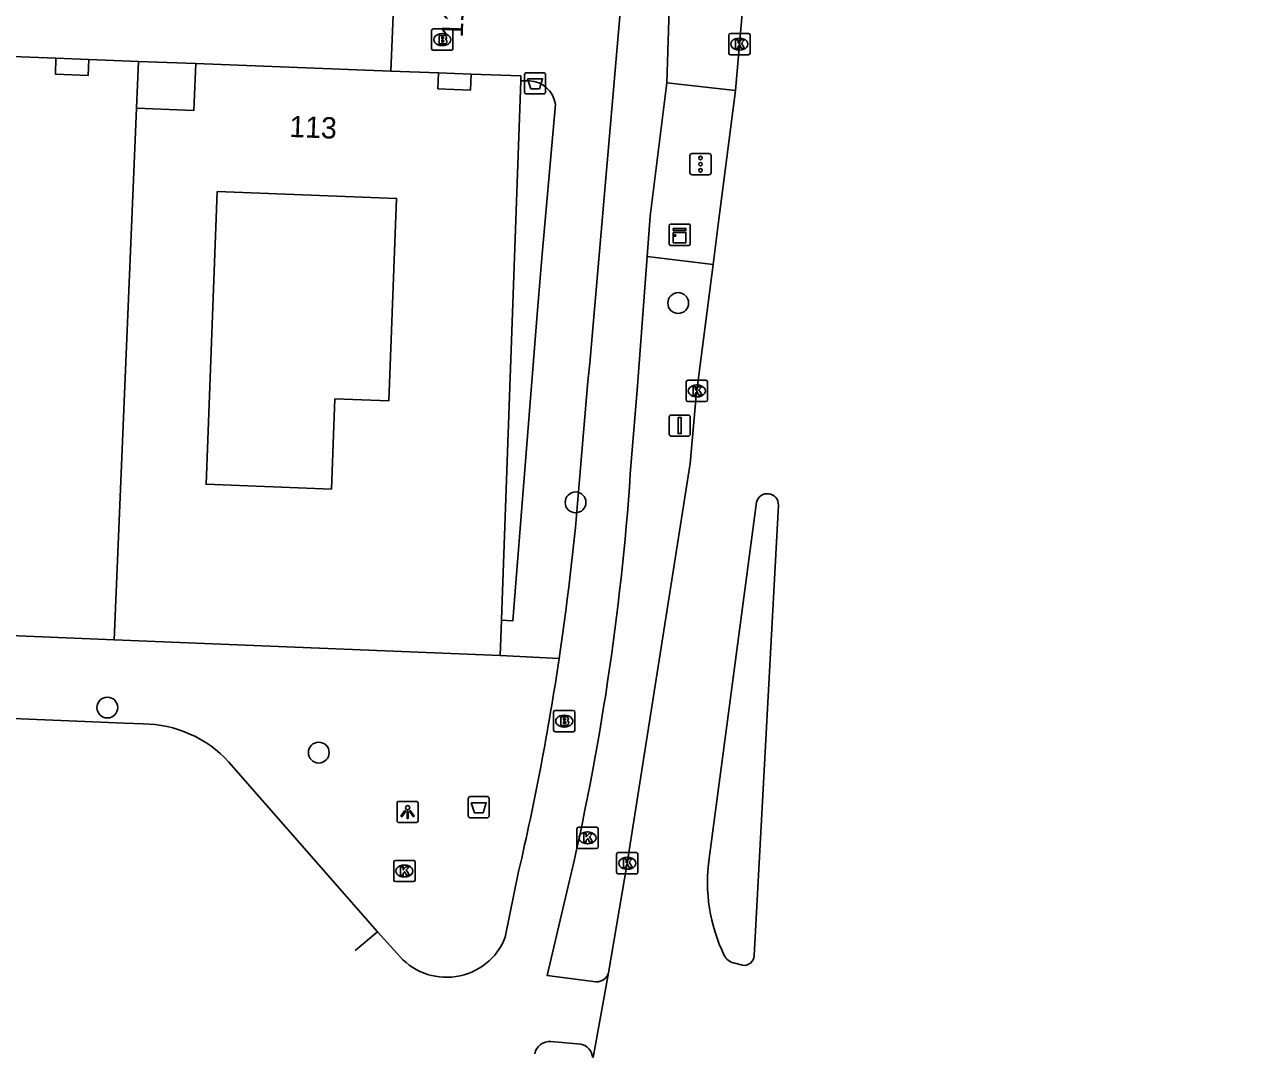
# Model space of a CAD drawing. Extents: x 160787 to 161428, y 386828 to 387483.
# Drawn here: x 161349.8 to 161407.5, y 386828.3 to 386876.9 of the extents above; entities that cross this region are included whole.
import ezdxf

# ---------------------------------------------------------------- set-up
doc = ezdxf.new("R2010")
doc.units = 0
for name, color, linetype in [('IMGEO_Afvalbak', 7, 'Continuous'), ('IMGEO_Boom', 7, 'Continuous'), ('IMGEO_Brandkraan', 7, 'Continuous'), ('IMGEO_Fietspad_gesloten', 7, 'Continuous'), ('IMGEO_Fietspad_open', 7, 'Continuous'), ('IMGEO_Kast', 7, 'Continuous'), ('IMGEO_Kolk', 7, 'Continuous'), ('IMGEO_Lichtpunt', 7, 'Continuous'), ('IMGEO_Pand', 7, 'Continuous'), ('IMGEO_Pand_nummerreeks', 7, 'Continuous'), ('IMGEO_Rijbaan_lokaal_gesloten', 7, 'Continuous'), ('IMGEO_Rijbaan_lokaal_open', 7, 'Continuous'), ('IMGEO_Verkeersbordpaal', 7, 'Continuous'), ('IMGEO_Verkeersregelinstallatiepaal', 7, 'Continuous'), ('IMGEO_Voetpad_open', 7, 'Continuous')]:
    doc.layers.add(name, color=color, linetype=linetype)

msp = doc.modelspace()

# ---------------------------------------------------------------- linework, layer by layer
at = {"layer": 'IMGEO_Afvalbak'}
for p, q in [((161373.331, 386873.707), (161373.331, 386874.507)), ((161373.331, 386874.507), (161373.331, 386873.707)), ((161373.431, 386874.607), (161374.221, 386874.607)), ((161374.221, 386874.607), (161373.431, 386874.607)), ((161374.321, 386874.507), (161374.321, 386873.707)), ((161374.321, 386873.707), (161374.321, 386874.507)), ((161374.221, 386873.607), (161373.431, 386873.607)), ((161373.431, 386873.607), (161374.221, 386873.607)), ((161370.678, 386839.667), (161370.678, 386840.467)), ((161370.678, 386840.467), (161370.678, 386839.667)), ((161370.778, 386840.567), (161371.568, 386840.567)), ((161371.568, 386840.567), (161370.778, 386840.567)), ((161371.668, 386840.467), (161371.668, 386839.667)), ((161371.668, 386839.667), (161371.668, 386840.467)), ((161371.568, 386839.567), (161370.778, 386839.567)), ((161370.778, 386839.567), (161371.568, 386839.567))]:
    msp.add_line(p, q, dxfattribs=at)
for points in [[(161373.474, 386874.321), (161374.178, 386874.321), (161374.029, 386873.851), (161373.623, 386873.851), (161373.474, 386874.321)], [(161370.821, 386840.281), (161371.525, 386840.281), (161371.376, 386839.811), (161370.97, 386839.811), (161370.821, 386840.281)]]:
    msp.add_lwpolyline(points, dxfattribs=at)
for centre, start, end in [((161373.431, 386874.507), 90, 180), ((161373.431, 386874.507), 90, 180), ((161374.221, 386874.507), 0, 90), ((161374.221, 386874.507), 360, 90), ((161373.431, 386873.707), 180, 270), ((161373.431, 386873.707), 180, 270), ((161374.221, 386873.707), 270, 0), ((161374.221, 386873.707), 270, 0), ((161370.778, 386840.467), 90, 180), ((161370.778, 386840.467), 90, 180), ((161371.568, 386840.467), 0, 90), ((161371.568, 386840.467), 360, 90), ((161370.778, 386839.667), 180, 270), ((161370.778, 386839.667), 180, 270), ((161371.568, 386839.667), 270, 0), ((161371.568, 386839.667), 270, 0)]:
    msp.add_arc(centre, 0.1, start, end, dxfattribs=at)
at = {"layer": 'IMGEO_Boom'}
for centre in [(161380.561, 386863.776), (161375.731, 386854.403), (161353.7, 386844.755), (161363.648, 386842.638)]:
    msp.add_circle(centre, 0.489, dxfattribs=at)
at = {"layer": 'IMGEO_Brandkraan'}
for p, q in [((161368.959, 386875.737), (161368.959, 386876.589)), ((161369.034, 386876.663), (161369.886, 386876.663)), ((161369.447, 386876.443), (161369.472, 386876.443)), ((161369.96, 386876.589), (161369.96, 386875.737)), ((161369.886, 386875.663), (161369.034, 386875.663)), ((161369.47, 386875.883), (161369.445, 386875.883)), ((161374.697, 386843.693), (161374.697, 386844.545)), ((161374.772, 386844.619), (161375.624, 386844.619)), ((161375.698, 386844.545), (161375.698, 386843.693)), ((161375.185, 386844.399), (161375.21, 386844.399)), ((161375.624, 386843.619), (161374.772, 386843.619)), ((161375.208, 386843.839), (161375.183, 386843.839))]:
    msp.add_line(p, q, dxfattribs=at)
for points in [[(161368.959, 386875.737), (161368.959, 386876.589)], [(161369.034, 386876.663), (161369.886, 386876.663)], [(161369.307, 386876.363), (161369.307, 386875.963), (161369.52, 386875.963)], [(161369.538, 386876.363), (161369.307, 386876.363)], [(161369.486, 386876.282), (161369.432, 386876.282), (161369.432, 386876.206)], [(161369.432, 386876.206), (161369.485, 386876.206)], [(161369.96, 386876.589), (161369.96, 386875.737)], [(161369.886, 386875.663), (161369.034, 386875.663)], [(161369.494, 386876.13), (161369.432, 386876.13), (161369.432, 386876.049)], [(161369.432, 386876.049), (161369.494, 386876.049)], [(161374.697, 386843.693), (161374.697, 386844.545)], [(161374.772, 386844.619), (161375.624, 386844.619)], [(161375.698, 386844.545), (161375.698, 386843.693)], [(161375.045, 386844.319), (161375.045, 386843.919), (161375.258, 386843.919)], [(161375.276, 386844.319), (161375.045, 386844.319)], [(161375.224, 386844.238), (161375.17, 386844.238), (161375.17, 386844.162)], [(161375.17, 386844.162), (161375.223, 386844.162)], [(161375.232, 386844.086), (161375.17, 386844.086), (161375.17, 386844.005)], [(161375.17, 386844.005), (161375.232, 386844.005)], [(161375.624, 386843.619), (161374.772, 386843.619)]]:
    msp.add_lwpolyline(points, dxfattribs=at)
for centre, radius, start, end in [((161369.036, 386876.587), 0.0765, 91.55205, 178.44795), ((161369.036, 386876.587), 0.0765, 91.55205, 178.44795), ((161369.487, 386876.244), 0.0379, 267.82845, 90.93552), ((161369.542, 386876.218), 0.145, 59.4692, 91.53667), ((161369.567, 386876.265), 0.0922, 285.51372, 58.15012), ((161369.884, 386876.587), 0.0765, 1.55205, 88.44795), ((161369.884, 386876.587), 0.0765, 1.55205, 88.44795), ((161369.036, 386875.739), 0.0765, 181.55205, 268.44795), ((161369.036, 386875.739), 0.0765, 181.55205, 268.44795), ((161369.495, 386876.089), 0.0404, 269.87594, 90.50774), ((161369.526, 386876.214), 0.251, 268.66757, 293.53466), ((161369.572, 386876.073), 0.105, 301.31148, 78.98903), ((161369.884, 386875.739), 0.0765, 271.55205, 358.44795), ((161369.884, 386875.739), 0.0765, 271.55205, 358.44795), ((161374.774, 386844.543), 0.0765, 91.55205, 178.44795), ((161374.774, 386844.543), 0.0765, 91.55205, 178.44795), ((161375.622, 386844.543), 0.0765, 1.55205, 88.44795), ((161375.622, 386844.543), 0.0765, 1.55205, 88.44795), ((161375.225, 386844.2), 0.0379, 267.82845, 90.93552), ((161375.233, 386844.045), 0.0404, 269.87594, 90.50774), ((161375.264, 386844.17), 0.251, 268.66757, 293.53466), ((161375.28, 386844.174), 0.145, 59.4692, 91.53667), ((161375.305, 386844.221), 0.0922, 285.51372, 58.15012), ((161375.31, 386844.029), 0.105, 301.31148, 78.98903), ((161374.774, 386843.695), 0.0765, 181.55205, 268.44795), ((161374.774, 386843.695), 0.0765, 181.55205, 268.44795), ((161375.622, 386843.695), 0.0765, 271.55205, 358.44795), ((161375.622, 386843.695), 0.0765, 271.55205, 358.44795)]:
    msp.add_arc(centre, radius, start, end, dxfattribs=at)
for centre, major_axis, ratio, start_param, end_param in [((161369.446, 386876.163), (-0.387, 0.002), 0.722429, 4.712389, 7.853982), ((161369.471, 386876.163), (-0.39, 0.002), 0.717154, 1.570796, 4.712389), ((161375.184, 386844.119), (-0.387, 0.002), 0.722429, 4.712389, 7.853982), ((161375.209, 386844.119), (-0.39, 0.002), 0.717154, 1.570796, 4.712389)]:
    msp.add_ellipse(centre, major_axis=major_axis, ratio=ratio, start_param=start_param, end_param=end_param, dxfattribs=at)
at = {"layer": 'IMGEO_Fietspad_gesloten'}
for points in [[(161407.533, 387249.962), (161407.461, 387247.985), (161406.867, 387233.118), (161405.924, 387208.411), (161404.815, 387191.258), (161403.255, 387173.245), (161393.155, 387056.153), (161390.436, 387023.76), (161389.845, 387017.132), (161384.142, 386950.642), (161379.486, 386896.649), (161376.409, 386860.953), (161376.305, 386860.089), (161375.969, 386856.03)], [(161380.021, 386874.137), (161380.151, 386878.097), (161380.414, 386880.385), (161381.868, 386896.26), (161386.193, 386945.455)], [(161379.101, 386865.962), (161379.245, 386867.859), (161380.021, 386874.137)], [(161378.308, 386855.734), (161378.639, 386859.88), (161379.101, 386865.962)], [(161373.052, 386837.053), (161372.425, 386833.954)], [(161376.69, 386831.863), (161374.399, 386832.152), (161375.388, 386836.351)], [(161366.419, 386834.205), (161365.356, 386833.33)], [(161367.344, 386833.187), (161366.419, 386834.205)], [(161374.57, 386829.058), (161375.983, 386828.931)]]:
    msp.add_lwpolyline(points, dxfattribs=at)
for centre, radius, start, end in [((161249.945, 386865.718), 126.395, 351.51375, 355.60386), ((161257.68, 386863.995), 120.91, 346.78353, 356.08239), ((161249.44, 386865.758), 126.902, 346.92648, 351.52965), ((161369.663, 386835.04), 2.968, 218.63868, 338.52981), ((161376.73, 386832.428), 0.566, 265.9218, 345.41123), ((161374.529, 386828.321), 0.738, 86.8053, 167.40026), ((161375.832, 386828.239), 0.708, 5.45519, 77.71315)]:
    msp.add_arc(centre, radius, start, end, dxfattribs=at)
at = {"layer": 'IMGEO_Fietspad_open'}
for points in [[(161355.379, 386843.987), (161354.487, 386844.024), (161352.646, 386844.1), (161339.454, 386844.646), (161337.845, 386844.713), (161325.048, 386845.242), (161323.038, 386845.325), (161310.655, 386845.837), (161308.832, 386845.913), (161300.435, 386846.26)], [(161366.419, 386834.205), (161359.42, 386842.195)]]:
    msp.add_lwpolyline(points, dxfattribs=at)
msp.add_arc((161355.349, 386838.467), 5.52, 42.48327, 89.68651, dxfattribs=at)
at = {"layer": 'IMGEO_Kast'}
for p, q in [((161380.131, 386866.561), (161380.131, 386867.402)), ((161380.131, 386867.402), (161380.131, 386866.561)), ((161380.206, 386867.486), (161381.047, 386867.486)), ((161381.047, 386867.486), (161380.206, 386867.486)), ((161381.131, 386867.411), (161381.131, 386866.57)), ((161381.131, 386866.57), (161381.131, 386867.411)), ((161381.056, 386866.486), (161380.215, 386866.486)), ((161380.215, 386866.486), (161381.056, 386866.486))]:
    msp.add_line(p, q, dxfattribs=at)
for points in [[(161380.326, 386867.276), (161380.926, 386867.276), (161380.926, 386867.191), (161380.326, 386867.191), (161380.326, 386867.276)], [(161380.326, 386867.101), (161380.926, 386867.101), (161380.926, 386866.612), (161380.326, 386866.612), (161380.326, 386867.101)]]:
    msp.add_lwpolyline(points, dxfattribs=at)
msp.add_circle((161380.41, 386866.95), 0.0377, dxfattribs=at)
for centre, start, end in [((161380.209, 386867.408), 92.4484, 184.28452), ((161380.209, 386867.408), 92.4484, 184.28452), ((161381.053, 386867.408), 2.4484, 94.28452), ((161381.053, 386867.408), 2.4484, 94.28452), ((161380.209, 386866.564), 182.4484, 274.28452), ((161380.209, 386866.564), 182.4484, 274.28452), ((161381.053, 386866.564), 272.4484, 4.28452), ((161381.053, 386866.564), 272.4484, 4.28452)]:
    msp.add_arc(centre, 0.0779, start, end, dxfattribs=at)
at = {"layer": 'IMGEO_Kolk'}
for p, q in [((161382.939, 386875.524), (161382.939, 386876.376)), ((161383.014, 386876.45), (161383.866, 386876.45)), ((161383.427, 386876.23), (161383.452, 386876.23)), ((161383.94, 386876.376), (161383.94, 386875.524)), ((161383.45, 386875.67), (161383.425, 386875.67)), ((161383.866, 386875.45), (161383.014, 386875.45)), ((161380.937, 386859.218), (161380.937, 386860.07)), ((161381.012, 386860.144), (161381.864, 386860.144)), ((161381.938, 386860.07), (161381.938, 386859.218)), ((161381.425, 386859.924), (161381.45, 386859.924)), ((161381.864, 386859.144), (161381.012, 386859.144)), ((161381.448, 386859.364), (161381.423, 386859.364)), ((161375.793, 386838.204), (161375.793, 386839.056)), ((161375.868, 386839.13), (161376.72, 386839.13)), ((161376.281, 386838.91), (161376.306, 386838.91)), ((161376.794, 386839.056), (161376.794, 386838.204)), ((161376.72, 386838.13), (161375.868, 386838.13)), ((161376.304, 386838.35), (161376.279, 386838.35)), ((161367.251, 386837.571), (161368.103, 386837.571)), ((161377.664, 386837.01), (161377.664, 386837.862)), ((161377.739, 386837.936), (161378.591, 386837.936)), ((161378.152, 386837.716), (161378.177, 386837.716)), ((161378.665, 386837.862), (161378.665, 386837.01)), ((161367.176, 386836.645), (161367.176, 386837.497)), ((161367.664, 386837.351), (161367.689, 386837.351)), ((161368.177, 386837.497), (161368.177, 386836.645)), ((161378.175, 386837.156), (161378.15, 386837.156)), ((161368.103, 386836.571), (161367.251, 386836.571)), ((161367.687, 386836.791), (161367.662, 386836.791)), ((161378.591, 386836.936), (161377.739, 386836.936))]:
    msp.add_line(p, q, dxfattribs=at)
for points in [[(161382.939, 386875.524), (161382.939, 386876.376)], [(161383.014, 386876.45), (161383.866, 386876.45)], [(161383.94, 386876.376), (161383.94, 386875.524)], [(161383.26, 386876.15), (161383.383, 386876.15), (161383.383, 386875.999), (161383.513, 386876.15), (161383.677, 386876.15), (161383.531, 386875.999), (161383.684, 386875.75), (161383.532, 386875.75), (161383.447, 386875.914), (161383.383, 386875.847), (161383.383, 386875.75), (161383.26, 386875.75), (161383.26, 386876.15)], [(161383.866, 386875.45), (161383.014, 386875.45)], [(161380.937, 386859.218), (161380.937, 386860.07)], [(161381.012, 386860.144), (161381.864, 386860.144)], [(161381.938, 386860.07), (161381.938, 386859.218)], [(161381.258, 386859.844), (161381.381, 386859.844), (161381.381, 386859.693), (161381.511, 386859.844), (161381.675, 386859.844), (161381.529, 386859.693), (161381.682, 386859.444), (161381.53, 386859.444), (161381.445, 386859.608), (161381.381, 386859.541), (161381.381, 386859.444), (161381.258, 386859.444), (161381.258, 386859.844)], [(161381.864, 386859.144), (161381.012, 386859.144)], [(161375.793, 386838.204), (161375.793, 386839.056)], [(161375.868, 386839.13), (161376.72, 386839.13)], [(161376.114, 386838.83), (161376.237, 386838.83), (161376.237, 386838.679), (161376.367, 386838.83), (161376.531, 386838.83), (161376.385, 386838.679), (161376.538, 386838.43), (161376.386, 386838.43), (161376.301, 386838.594), (161376.237, 386838.527), (161376.237, 386838.43), (161376.114, 386838.43), (161376.114, 386838.83)], [(161376.794, 386839.056), (161376.794, 386838.204)], [(161376.72, 386838.13), (161375.868, 386838.13)], [(161367.251, 386837.571), (161368.103, 386837.571)], [(161377.664, 386837.01), (161377.664, 386837.862)], [(161377.739, 386837.936), (161378.591, 386837.936)], [(161377.985, 386837.636), (161378.108, 386837.636), (161378.108, 386837.485), (161378.238, 386837.636), (161378.402, 386837.636), (161378.256, 386837.485), (161378.409, 386837.236), (161378.257, 386837.236), (161378.172, 386837.4), (161378.108, 386837.333), (161378.108, 386837.236), (161377.985, 386837.236), (161377.985, 386837.636)], [(161378.665, 386837.862), (161378.665, 386837.01)], [(161367.176, 386836.645), (161367.176, 386837.497)], [(161367.497, 386837.271), (161367.62, 386837.271), (161367.62, 386837.12), (161367.75, 386837.271), (161367.914, 386837.271), (161367.768, 386837.12), (161367.921, 386836.871), (161367.769, 386836.871), (161367.684, 386837.035), (161367.62, 386836.968), (161367.62, 386836.871), (161367.497, 386836.871), (161367.497, 386837.271)], [(161368.177, 386837.497), (161368.177, 386836.645)], [(161368.103, 386836.571), (161367.251, 386836.571)], [(161378.591, 386836.936), (161377.739, 386836.936)]]:
    msp.add_lwpolyline(points, dxfattribs=at)
for centre, start, end in [((161383.016, 386876.374), 91.55205, 178.44795), ((161383.016, 386876.374), 91.55205, 178.44795), ((161383.864, 386876.374), 1.55205, 88.44795), ((161383.864, 386876.374), 1.55205, 88.44795), ((161383.016, 386875.526), 181.55205, 268.44795), ((161383.016, 386875.526), 181.55205, 268.44795), ((161383.864, 386875.526), 271.55205, 358.44795), ((161383.864, 386875.526), 271.55205, 358.44795), ((161381.014, 386860.068), 91.55205, 178.44795), ((161381.014, 386860.068), 91.55205, 178.44795), ((161381.862, 386860.068), 1.55205, 88.44795), ((161381.862, 386860.068), 1.55205, 88.44795), ((161381.014, 386859.22), 181.55205, 268.44795), ((161381.014, 386859.22), 181.55205, 268.44795), ((161381.862, 386859.22), 271.55205, 358.44795), ((161381.862, 386859.22), 271.55205, 358.44795), ((161375.87, 386839.054), 91.55205, 178.44795), ((161375.87, 386839.054), 91.55205, 178.44795), ((161376.718, 386839.054), 1.55205, 88.44795), ((161376.718, 386839.054), 1.55205, 88.44795), ((161375.87, 386838.206), 181.55205, 268.44795), ((161375.87, 386838.206), 181.55205, 268.44795), ((161376.718, 386838.206), 271.55205, 358.44795), ((161376.718, 386838.206), 271.55205, 358.44795), ((161367.253, 386837.495), 91.55205, 178.44795), ((161367.253, 386837.495), 91.55205, 178.44795), ((161368.101, 386837.495), 1.55205, 88.44795), ((161368.101, 386837.495), 1.55205, 88.44795), ((161377.741, 386837.86), 91.55205, 178.44795), ((161377.741, 386837.86), 91.55205, 178.44795), ((161378.589, 386837.86), 1.55205, 88.44795), ((161378.589, 386837.86), 1.55205, 88.44795), ((161377.741, 386837.012), 181.55205, 268.44795), ((161377.741, 386837.012), 181.55205, 268.44795), ((161378.589, 386837.012), 271.55205, 358.44795), ((161378.589, 386837.012), 271.55205, 358.44795), ((161367.253, 386836.647), 181.55205, 268.44795), ((161367.253, 386836.647), 181.55205, 268.44795), ((161368.101, 386836.647), 271.55205, 358.44795), ((161368.101, 386836.647), 271.55205, 358.44795)]:
    msp.add_arc(centre, 0.0765, start, end, dxfattribs=at)
for centre, major_axis, ratio, start_param, end_param in [((161383.426, 386875.95), (-0.387, 0.002), 0.722429, 4.712389, 7.853982), ((161383.451, 386875.95), (-0.39, 0.002), 0.717154, 1.570796, 4.712389), ((161381.424, 386859.644), (-0.387, 0.002), 0.722429, 4.712389, 7.853982), ((161381.449, 386859.644), (-0.39, 0.002), 0.717154, 1.570796, 4.712389), ((161376.28, 386838.63), (-0.387, 0.002), 0.722429, 4.712389, 7.853982), ((161376.305, 386838.63), (-0.39, 0.002), 0.717154, 1.570796, 4.712389), ((161378.151, 386837.436), (-0.387, 0.002), 0.722429, 4.712389, 7.853982), ((161378.176, 386837.436), (-0.39, 0.002), 0.717154, 1.570796, 4.712389), ((161367.663, 386837.071), (-0.387, 0.002), 0.722429, 4.712389, 7.853982), ((161367.688, 386837.071), (-0.39, 0.002), 0.717154, 1.570796, 4.712389)]:
    msp.add_ellipse(centre, major_axis=major_axis, ratio=ratio, start_param=start_param, end_param=end_param, dxfattribs=at)
at = {"layer": 'IMGEO_Lichtpunt'}
for p, q in [((161367.33, 386840.25), (161367.33, 386839.443)), ((161367.33, 386840.25), (161367.33, 386839.443)), ((161368.232, 386840.345), (161367.424, 386840.345)), ((161368.232, 386840.345), (161367.424, 386840.345)), ((161368.326, 386839.443), (161368.326, 386840.25)), ((161368.326, 386839.443), (161368.326, 386840.25)), ((161367.424, 386839.349), (161368.232, 386839.349)), ((161367.424, 386839.349), (161368.232, 386839.349))]:
    msp.add_line(p, q, dxfattribs=at)
for points in [[(161367.704, 386839.914), (161367.743, 386839.886), (161367.555, 386839.624), (161367.517, 386839.651), (161367.704, 386839.914)], [(161367.806, 386839.866), (161367.853, 386839.866), (161367.853, 386839.544), (161367.806, 386839.544), (161367.806, 386839.866)], [(161367.916, 386839.886), (161367.954, 386839.913), (161368.141, 386839.651), (161368.102, 386839.623), (161367.916, 386839.886)]]:
    msp.add_lwpolyline(points, dxfattribs=at)
msp.add_circle((161367.829, 386840.048), 0.0994, dxfattribs=at)
for centre, start, end in [((161367.424, 386840.25), 90, 180), ((161367.424, 386840.25), 90, 180), ((161368.232, 386840.25), 0, 90), ((161368.232, 386840.25), 0, 90), ((161367.424, 386839.443), 180, 270), ((161367.424, 386839.443), 180, 270), ((161368.232, 386839.443), 270, 0), ((161368.232, 386839.443), 270, 360)]:
    msp.add_arc(centre, 0.0946, start, end, dxfattribs=at)
at = {"layer": 'IMGEO_Pand'}
for points in [[(161339.872, 386875.726), (161351.283, 386875.289)], [(161352.822, 386875.23), (161352.794, 386874.482), (161351.255, 386874.541), (161351.283, 386875.289)], [(161352.822, 386875.23), (161355.16, 386875.141)], [(161355.076, 386872.933), (161355.16, 386875.141)], [(161357.858, 386875.037), (161357.774, 386872.83), (161355.076, 386872.933)], [(161367.044, 386874.686), (161357.858, 386875.037)], [(161367.044, 386874.686), (161369.279, 386874.6)], [(161370.818, 386874.541), (161370.79, 386873.793), (161369.251, 386873.852), (161369.279, 386874.6)], [(161370.818, 386874.541), (161373.156, 386874.452), (161373.149, 386874.23)], [(161373.149, 386874.23), (161372.256, 386849.357), (161372.239, 386848.873)], [(161355.076, 386872.933), (161354.027, 386847.945)], [(161364.249, 386855.028), (161358.344, 386855.254), (161358.872, 386869.015), (161367.306, 386868.692), (161366.941, 386859.171), (161364.411, 386859.267), (161364.249, 386855.028)], [(161354.027, 386847.945), (161335.938, 386848.687)], [(161372.239, 386848.873), (161372.179, 386847.2)], [(161372.179, 386847.2), (161354.027, 386847.945)]]:
    msp.add_lwpolyline(points, dxfattribs=at)
at = {"layer": 'IMGEO_Rijbaan_lokaal_gesloten'}
for points in [[(161389.46, 386945.188), (161387.076, 386917.62), (161385.411, 386898.291), (161383.44, 386875.95), (161383.252, 386873.773)], [(161383.252, 386873.773), (161382.445, 386867.469), (161382.202, 386865.584)], [(161382.202, 386865.584), (161381.409, 386859.417), (161381.119, 386856.234), (161378.165, 386837.436), (161377.278, 386832.285)], [(161382.014, 386837.662), (161384.251, 386854.411)], [(161385.275, 386854.272), (161384.137, 386833.092)], [(161383.578, 386832.636), (161383.155, 386832.753)], [(161377.278, 386832.285), (161376.562, 386828.305)]]:
    msp.add_lwpolyline(points, dxfattribs=at)
for centre, radius, start, end in [((161384.757, 386854.295), 0.519, 357.43739, 167.1022), ((161389.911, 386836.56), 7.974, 172.05314, 205.74645), ((161383.357, 386833.44), 0.716, 208.70832, 253.61213), ((161383.65, 386833.119), 0.488, 261.54446, 356.86671)]:
    msp.add_arc(centre, radius, start, end, dxfattribs=at)
at = {"layer": 'IMGEO_Rijbaan_lokaal_open'}
for points in [[(161367.167, 386877.67), (161367.044, 386874.686)], [(161351.283, 386875.289), (161352.822, 386875.23)], [(161355.16, 386875.141), (161357.858, 386875.037)]]:
    msp.add_lwpolyline(points, dxfattribs=at)
at = {"layer": 'IMGEO_Verkeersbordpaal'}
for p, q in [((161380.136, 386857.612), (161380.136, 386858.412)), ((161380.136, 386858.412), (161380.136, 386857.612)), ((161380.236, 386858.512), (161381.026, 386858.512)), ((161381.026, 386858.512), (161380.236, 386858.512)), ((161381.126, 386858.412), (161381.126, 386857.612)), ((161381.126, 386857.612), (161381.126, 386858.412)), ((161381.026, 386857.512), (161380.236, 386857.512)), ((161380.236, 386857.512), (161381.026, 386857.512))]:
    msp.add_line(p, q, dxfattribs=at)
msp.add_lwpolyline([(161380.556, 386858.387), (161380.706, 386858.387), (161380.706, 386857.637), (161380.556, 386857.637), (161380.556, 386858.387)], dxfattribs=at)
for centre, start, end in [((161380.236, 386858.412), 90, 180), ((161380.236, 386858.412), 90, 180), ((161381.026, 386858.412), 0, 90), ((161381.026, 386858.412), 360, 90), ((161380.236, 386857.612), 180, 270), ((161380.236, 386857.612), 180, 270), ((161381.026, 386857.612), 270, 0), ((161381.026, 386857.612), 270, 0)]:
    msp.add_arc(centre, 0.1, start, end, dxfattribs=at)
at = {"layer": 'IMGEO_Verkeersregelinstallatiepaal'}
for p, q in [((161381.114, 386869.907), (161381.114, 386870.707)), ((161381.114, 386870.707), (161381.114, 386869.907)), ((161381.214, 386870.807), (161382.004, 386870.807)), ((161382.004, 386870.807), (161381.214, 386870.807)), ((161382.104, 386870.707), (161382.104, 386869.907)), ((161382.104, 386869.907), (161382.104, 386870.707)), ((161382.004, 386869.807), (161381.214, 386869.807)), ((161381.214, 386869.807), (161382.004, 386869.807))]:
    msp.add_line(p, q, dxfattribs=at)
for centre in [(161381.609, 386870.597), (161381.609, 386870.307), (161381.609, 386870.017)]:
    msp.add_circle(centre, 0.085, dxfattribs=at)
for centre, start, end in [((161381.214, 386870.707), 90, 180), ((161381.214, 386870.707), 90, 180), ((161382.004, 386870.707), 0, 90), ((161382.004, 386870.707), 360, 90), ((161381.214, 386869.907), 180, 270), ((161381.214, 386869.907), 180, 270), ((161382.004, 386869.907), 270, 0), ((161382.004, 386869.907), 270, 0)]:
    msp.add_arc(centre, 0.1, start, end, dxfattribs=at)
at = {"layer": 'IMGEO_Voetpad_open'}
for points in [[(161369.279, 386874.6), (161370.818, 386874.541)], [(161373.149, 386874.23), (161373.556, 386874.226)], [(161383.252, 386873.773), (161380.021, 386874.137)], [(161374.785, 386873.129), (161374.157, 386866.073), (161373.945, 386863.434), (161372.776, 386848.834), (161372.239, 386848.873)], [(161379.101, 386865.962), (161382.202, 386865.584)], [(161374.957, 386847.066), (161372.179, 386847.2)]]:
    msp.add_lwpolyline(points, dxfattribs=at)
msp.add_arc((161373.502, 386872.929), 1.298, 8.86121, 87.63487, dxfattribs=at)

# ---------------------------------------------------------------- texts
at = {"layer": 'IMGEO_Pand_nummerreeks'}
for s, rotation, p in [('111/G06', 87.84997, (161370.422, 386876.239)), ('113', 357.8113, (161362.249, 386871.587))]:
    msp.add_text(s, height=1, rotation=rotation, dxfattribs=at).set_placement(p)

doc.saveas('drawing.dxf')
